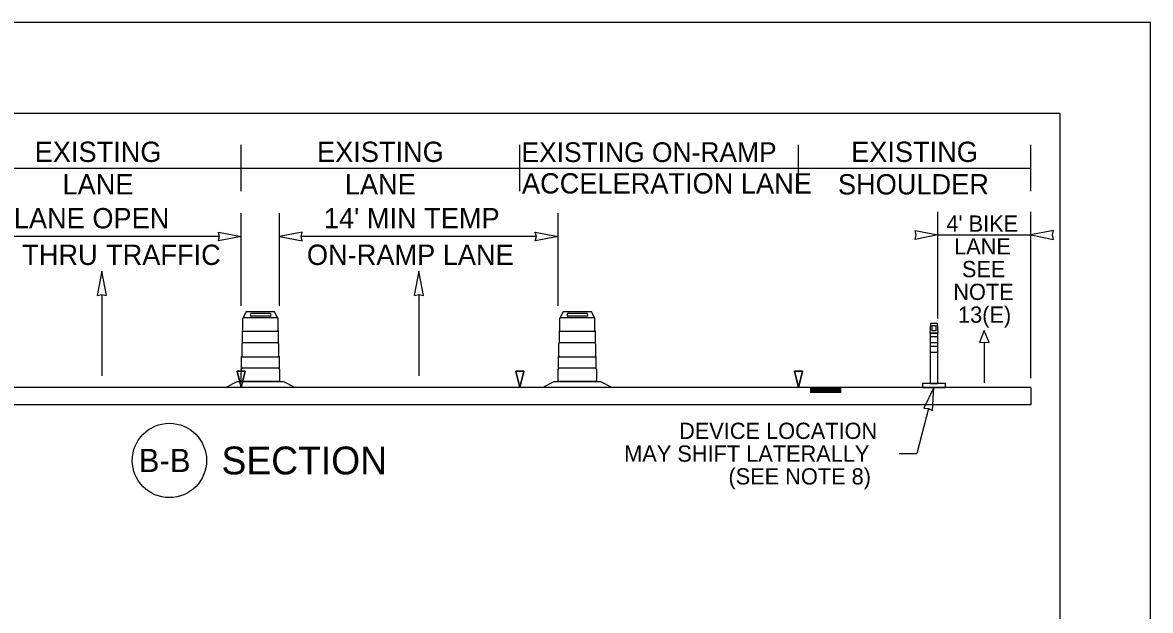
# Model space of a CAD drawing. Extents: x 99958 to 100136, y 99935 to 100013.
# Drawn here: x 100112.177 to 100116.062, y 99978.663 to 99980.687 of the extents above; entities that cross this region are included whole.
import ezdxf

# ---------------------------------------------------------------- set-up
doc = ezdxf.new("R2010")
doc.units = 0
for name, color, linetype in [('SH_GI_PlotLimits', 7, 'Continuous'), ('SH_GI_SheetBorder', 7, 'Continuous'), ('SH_TI_WZSectionCut', 7, 'Continuous'), ('TR_WZ_ArrowLeftStrRightTurn', 7, 'Continuous'), ('TR_WZ_TrafficSafetyDrumElev', 7, 'Continuous'), ('TR_WZ_TubularMarkerElev', 7, 'Continuous'), ('TR_WZ_WorkZoneDetails', 7, 'Continuous'), ('TR_WZ_WorkZoneTextCurrent', 7, 'Continuous')]:
    doc.layers.add(name, color=color, linetype=linetype)

msp = doc.modelspace()

# ---------------------------------------------------------------- linework, layer by layer
at = {"layer": 'SH_GI_PlotLimits'}
msp.add_lwpolyline([(100099.0625, 99969.6875), (100116.0625, 99969.6875), (100116.0625, 99980.6875), (100099.0625, 99980.6875)], close=True, dxfattribs=at)
at = {"layer": 'SH_GI_SheetBorder'}
for p, q in [((100100, 99980.375), (100115.75, 99980.375)), ((100115.75, 99980.375), (100115.75, 99970))]:
    msp.add_line(p, q, dxfattribs=at)
at = {"layer": 'SH_TI_WZSectionCut'}
for p, q in [((100115.33, 99979.6677), (100115.33, 99980.0359)), ((100115.65, 99979.463), (100115.65, 99980.0359)), ((100115.33, 99979.9559), (100115.65, 99979.9559))]:
    msp.add_line(p, q, dxfattribs=at)
msp.add_lwpolyline([(100115.65, 99979.9559), (100115.7286, 99979.9405), (100115.725, 99979.9559), (100115.7286, 99979.9713)], close=True, dxfattribs=at)
at = {"layer": 'TR_WZ_ArrowLeftStrRightTurn'}
for p, q in [((100112.45, 99979.7509), (100112.45, 99979.471)), ((100113.5418, 99979.7509), (100113.5418, 99979.471)), ((100115.49, 99979.587), (100115.49, 99979.447))]:
    msp.add_line(p, q, dxfattribs=at)
for points in [[(100112.45, 99979.831), (100112.4335, 99979.747), (100112.45, 99979.7509), (100112.4664, 99979.747)], [(100113.5418, 99979.831), (100113.5253, 99979.747), (100113.5418, 99979.7509), (100113.5583, 99979.747)], [(100115.49, 99979.627), (100115.4735, 99979.585), (100115.49, 99979.587), (100115.5065, 99979.585)]]:
    msp.add_lwpolyline(points, close=True, dxfattribs=at)
at = {"layer": 'TR_WZ_TrafficSafetyDrumElev'}
for p, q in [((100112.9643, 99979.6862), (100113.0297, 99979.6862)), ((100113.0297, 99979.6758), (100112.9643, 99979.6758)), ((100114.0561, 99979.6862), (100114.1215, 99979.6862)), ((100114.1215, 99979.6758), (100114.0561, 99979.6758)), ((100112.9367, 99979.671), (100113.0551, 99979.671)), ((100112.9367, 99979.671), (100113.0551, 99979.671)), ((100114.0285, 99979.671), (100114.1469, 99979.671)), ((100114.0285, 99979.671), (100114.1469, 99979.671)), ((100112.9344, 99979.6247), (100113.0574, 99979.6247)), ((100112.9344, 99979.5848), (100112.9344, 99979.6247)), ((100113.0574, 99979.6247), (100113.0574, 99979.5848)), ((100114.0262, 99979.6247), (100114.1492, 99979.6247)), ((100114.0262, 99979.5848), (100114.0262, 99979.6247)), ((100114.1492, 99979.6247), (100114.1492, 99979.5848)), ((100113.0574, 99979.5848), (100112.9344, 99979.5848)), ((100114.1492, 99979.5848), (100114.0262, 99979.5848)), ((100112.9315, 99979.5366), (100113.0603, 99979.5366)), ((100112.9315, 99979.4967), (100112.9315, 99979.5366)), ((100113.0603, 99979.5366), (100113.0603, 99979.4967)), ((100114.0233, 99979.5366), (100114.1521, 99979.5366)), ((100114.0233, 99979.4967), (100114.0233, 99979.5366)), ((100114.1521, 99979.5366), (100114.1521, 99979.4967)), ((100113.0603, 99979.4967), (100112.9315, 99979.4967)), ((100114.1521, 99979.4967), (100114.0233, 99979.4967))]:
    msp.add_line(p, q, dxfattribs=at)
for points in [[(100113.0551, 99979.671), (100113.0446, 99979.691), (100112.9472, 99979.691), (100112.9367, 99979.671)], [(100114.1469, 99979.671), (100114.1364, 99979.691), (100114.039, 99979.691), (100114.0285, 99979.671)], [(100112.8759, 99979.431), (100112.9161, 99979.451), (100113.0757, 99979.451), (100113.1159, 99979.431)], [(100113.9677, 99979.431), (100114.0079, 99979.451), (100114.1675, 99979.451), (100114.2077, 99979.431)]]:
    msp.add_lwpolyline(points, close=True, dxfattribs=at)
for points in [[(100112.9359, 99979.6283), (100112.9359, 99979.6694)], [(100112.9359, 99979.6283), (100112.9359, 99979.6694)], [(100113.0559, 99979.6694), (100113.0559, 99979.6283)], [(100113.0559, 99979.6694), (100113.0559, 99979.6283)], [(100114.0277, 99979.6283), (100114.0277, 99979.6694)], [(100114.0277, 99979.6283), (100114.0277, 99979.6694)], [(100114.1477, 99979.6694), (100114.1477, 99979.6283)], [(100114.1477, 99979.6694), (100114.1477, 99979.6283)], [(100112.9344, 99979.5842), (100112.9344, 99979.6253)], [(100112.9344, 99979.5842), (100112.9344, 99979.6253)], [(100113.0574, 99979.6253), (100113.0574, 99979.5842)], [(100113.0574, 99979.6253), (100113.0574, 99979.5842)], [(100114.0262, 99979.5842), (100114.0262, 99979.6253)], [(100114.0262, 99979.5842), (100114.0262, 99979.6253)], [(100114.1492, 99979.6253), (100114.1492, 99979.5842)], [(100114.1492, 99979.6253), (100114.1492, 99979.5842)], [(100112.9329, 99979.5402), (100112.9329, 99979.5812)], [(100112.9329, 99979.5402), (100112.9329, 99979.5812)], [(100113.0588, 99979.5812), (100113.0588, 99979.5402)], [(100113.0588, 99979.5812), (100113.0588, 99979.5402)], [(100114.0248, 99979.5402), (100114.0248, 99979.5812)], [(100114.0248, 99979.5402), (100114.0248, 99979.5812)], [(100114.1507, 99979.5812), (100114.1507, 99979.5402)], [(100114.1507, 99979.5812), (100114.1507, 99979.5402)], [(100112.9315, 99979.4961), (100112.9315, 99979.5372)], [(100112.9315, 99979.4961), (100112.9315, 99979.5372)], [(100113.0603, 99979.5372), (100113.0603, 99979.4961)], [(100113.0603, 99979.5372), (100113.0603, 99979.4961)], [(100114.0233, 99979.4961), (100114.0233, 99979.5372)], [(100114.0233, 99979.4961), (100114.0233, 99979.5372)], [(100114.1521, 99979.5372), (100114.1521, 99979.4961)], [(100114.1521, 99979.5372), (100114.1521, 99979.4961)], [(100113.0618, 99979.4931), (100113.0618, 99979.451), (100112.93, 99979.451), (100112.93, 99979.4931)], [(100113.0618, 99979.4931), (100113.0618, 99979.451), (100112.93, 99979.451), (100112.93, 99979.4931)], [(100114.1536, 99979.4931), (100114.1536, 99979.451), (100114.0218, 99979.451), (100114.0218, 99979.4931)], [(100114.1536, 99979.4931), (100114.1536, 99979.451), (100114.0218, 99979.451), (100114.0218, 99979.4931)]]:
    msp.add_lwpolyline(points, dxfattribs=at)
for centre, major_axis, ratio, start_param, end_param in [((100112.9643, 99979.681), (0, 0.0052), 0.570305, 0, 3.141593), ((100113.0297, 99979.681), (0, 0.0052), 0.570305, 3.141593, 6.283185), ((100114.0561, 99979.681), (0, 0.0052), 0.570305, 0, 3.141593), ((100114.1215, 99979.681), (0, 0.0052), 0.570305, 3.141593, 6.283185), ((100112.9369, 99979.6691), (0, 0.00199), 0.493438, 0.177149, 1.393647), ((100112.9369, 99979.6691), (0, 0.00199), 0.493438, 0.177149, 1.393647), ((100113.0549, 99979.6691), (0, 0.00199), 0.493438, 4.889538, 6.106036), ((100113.0549, 99979.6691), (0, 0.00199), 0.493438, 4.889538, 6.106036), ((100114.0287, 99979.6691), (0, 0.00199), 0.493438, 0.177149, 1.393647), ((100114.0287, 99979.6691), (0, 0.00199), 0.493438, 0.177149, 1.393647), ((100114.1467, 99979.6691), (0, 0.00199), 0.493438, 4.889538, 6.106036), ((100114.1467, 99979.6691), (0, 0.00199), 0.493438, 4.889538, 6.106036), ((100112.9371, 99979.6227), (0, 0.00606), 0.493438, 0.4288, 1.141997), ((100112.9371, 99979.6227), (0, 0.00606), 0.493438, 0.4288, 1.141997), ((100113.0546, 99979.6227), (0, 0.00606), 0.493438, 5.141189, 5.854386), ((100113.0546, 99979.6227), (0, 0.00606), 0.493438, 5.141189, 5.854386), ((100114.029, 99979.6227), (0, 0.00606), 0.493438, 0.4288, 1.141997), ((100114.029, 99979.6227), (0, 0.00606), 0.493438, 0.4288, 1.141997), ((100114.1465, 99979.6227), (0, 0.00606), 0.493438, 5.141189, 5.854386), ((100114.1465, 99979.6227), (0, 0.00606), 0.493438, 5.141189, 5.854386), ((100112.9357, 99979.5787), (0, 0.00606), 0.493438, 0.4288, 1.141997), ((100112.9357, 99979.5787), (0, 0.00606), 0.493438, 0.4288, 1.141997), ((100113.0561, 99979.5787), (0, 0.00606), 0.493438, 5.141189, 5.854386), ((100113.0561, 99979.5787), (0, 0.00606), 0.493438, 5.141189, 5.854386), ((100114.0275, 99979.5787), (0, 0.00606), 0.493438, 0.4288, 1.141997), ((100114.0275, 99979.5787), (0, 0.00606), 0.493438, 0.4288, 1.141997), ((100114.1479, 99979.5787), (0, 0.00606), 0.493438, 5.141189, 5.854386), ((100114.1479, 99979.5787), (0, 0.00606), 0.493438, 5.141189, 5.854386), ((100112.9342, 99979.5346), (0, 0.00606), 0.493438, 0.4288, 1.141997), ((100112.9342, 99979.5346), (0, 0.00606), 0.493438, 0.4288, 1.141997), ((100113.0576, 99979.5346), (0, 0.00606), 0.493438, 5.141189, 5.854386), ((100113.0576, 99979.5346), (0, 0.00606), 0.493438, 5.141189, 5.854386), ((100114.026, 99979.5346), (0, 0.00606), 0.493438, 0.4288, 1.141997), ((100114.026, 99979.5346), (0, 0.00606), 0.493438, 0.4288, 1.141997), ((100114.1494, 99979.5346), (0, 0.00606), 0.493438, 5.141189, 5.854386), ((100114.1494, 99979.5346), (0, 0.00606), 0.493438, 5.141189, 5.854386), ((100112.9327, 99979.4906), (0, 0.00606), 0.493438, 0.4288, 1.141997), ((100112.9327, 99979.4906), (0, 0.00606), 0.493438, 0.4288, 1.141997), ((100113.0591, 99979.4906), (0, 0.00606), 0.493438, 5.141189, 5.854386), ((100113.0591, 99979.4906), (0, 0.00606), 0.493438, 5.141189, 5.854386), ((100114.0245, 99979.4906), (0, 0.00606), 0.493438, 0.4288, 1.141997), ((100114.0245, 99979.4906), (0, 0.00606), 0.493438, 0.4288, 1.141997), ((100114.1509, 99979.4906), (0, 0.00606), 0.493438, 5.141189, 5.854386), ((100114.1509, 99979.4906), (0, 0.00606), 0.493438, 5.141189, 5.854386)]:
    msp.add_ellipse(centre, major_axis=major_axis, ratio=ratio, start_param=start_param, end_param=end_param, dxfattribs=at)
at = {"layer": 'TR_WZ_TubularMarkerElev'}
for p, q in [((100115.31, 99979.6436), (100115.3239, 99979.6436)), ((100115.33, 99979.6046), (100115.3034, 99979.6046)), ((100115.3034, 99979.6046), (100115.3034, 99979.585)), ((100115.3035, 99979.6177), (100115.3298, 99979.6177)), ((100115.3239, 99979.6258), (100115.31, 99979.6258)), ((100115.33, 99979.585), (100115.33, 99979.6046)), ((100115.3034, 99979.585), (100115.33, 99979.585)), ((100115.3034, 99979.5719), (100115.3034, 99979.5522)), ((100115.33, 99979.5719), (100115.3034, 99979.5719)), ((100115.33, 99979.5522), (100115.33, 99979.5719)), ((100115.3034, 99979.5522), (100115.33, 99979.5522)), ((100115.2767, 99979.4441), (100115.2767, 99979.431)), ((100115.3567, 99979.431), (100115.3567, 99979.4441)), ((100115.2767, 99979.431), (100115.3567, 99979.431))]:
    msp.add_line(p, q, dxfattribs=at)
msp.add_lwpolyline([(100115.3035, 99979.6177), (100115.306, 99979.6517), (100115.3276, 99979.6517), (100115.3298, 99979.6177)], close=True, dxfattribs=at)
for points in [[(100115.3034, 99979.4441), (100115.33, 99979.4441), (100115.33, 99979.6144)], [(100115.3034, 99979.6144), (100115.3034, 99979.4441)], [(100115.3034, 99979.4441), (100115.33, 99979.4441), (100115.33, 99979.6144)], [(100115.3034, 99979.6144), (100115.3034, 99979.4441)], [(100115.3298, 99979.6177), (100115.3035, 99979.6177), (100115.3298, 99979.6177), (100115.3035, 99979.6177)], [(100115.3298, 99979.6177), (100115.3035, 99979.6177), (100115.3298, 99979.6177), (100115.3035, 99979.6177)], [(100115.3567, 99979.4441), (100115.33, 99979.4441), (100115.3034, 99979.4441), (100115.2767, 99979.4441)]]:
    msp.add_lwpolyline(points, dxfattribs=at)
for centre, major_axis, ratio, start_param, end_param in [((100115.31, 99979.6347), (0, 0.00886), 0.071484, 0, 3.141593), ((100115.3239, 99979.6347), (0, 0.00886), 0.071484, 3.141593, 6.283185), ((100115.3036, 99979.6137), (0, 0.00409), 0.053405, 0.177149, 1.393647), ((100115.3036, 99979.6137), (0, 0.00409), 0.053405, 0.177149, 1.393647), ((100115.3298, 99979.6137), (0, 0.00409), 0.053405, 4.889538, 6.106036), ((100115.3298, 99979.6137), (0, 0.00409), 0.053405, 4.889538, 6.106036)]:
    msp.add_ellipse(centre, major_axis=major_axis, ratio=ratio, start_param=start_param, end_param=end_param, dxfattribs=at)
at = {"layer": 'TR_WZ_WorkZoneDetails'}
for p, q in [((100112.93, 99980.1063), (100112.93, 99980.2663)), ((100113.89, 99980.1063), (100113.89, 99980.2663)), ((100114.85, 99980.1063), (100114.85, 99980.2663)), ((100115.65, 99980.1063), (100115.65, 99980.2663)), ((100111.97, 99980.1863), (100112.93, 99980.1863)), ((100112.93, 99980.1863), (100113.89, 99980.1863)), ((100113.89, 99980.1863), (100114.85, 99980.1863)), ((100114.85, 99980.1863), (100115.65, 99980.1863)), ((100112.93, 99979.7117), (100112.93, 99980.0306)), ((100113.0618, 99979.7117), (100113.0618, 99980.0306)), ((100114.0218, 99979.7117), (100114.0218, 99980.0306)), ((100112.855, 99979.9506), (100112.045, 99979.9506)), ((100113.9468, 99979.9506), (100113.1368, 99979.9506)), ((100115.65, 99979.431), (100111.65, 99979.431)), ((100114.9964, 99979.4265), (100114.89, 99979.4265)), ((100114.9964, 99979.422), (100114.89, 99979.422)), ((100114.9964, 99979.4175), (100114.89, 99979.4175)), ((100114.9964, 99979.4133), (100114.89, 99979.4133)), ((100115.65, 99979.431), (100115.65, 99979.371)), ((100115.65, 99979.371), (100111.65, 99979.371)), ((100115.2978, 99979.3585), (100115.2574, 99979.2028)), ((100115.1964, 99979.2028), (100115.2574, 99979.2028))]:
    msp.add_line(p, q, dxfattribs=at)
for points in [[(100112.93, 99979.9506), (100112.8514, 99979.9352), (100112.855, 99979.9506), (100112.8514, 99979.966)], [(100113.0618, 99979.9506), (100113.1404, 99979.9352), (100113.1368, 99979.9506), (100113.1404, 99979.966)], [(100114.0218, 99979.9506), (100113.9432, 99979.9352), (100113.9468, 99979.9506), (100113.9432, 99979.966)], [(100115.33, 99979.9559), (100115.2514, 99979.9405), (100115.255, 99979.9559), (100115.2514, 99979.9713)], [(100112.93, 99979.431), (100112.9166, 99979.4869), (100112.9433, 99979.4869)], [(100113.89, 99979.431), (100113.8766, 99979.4869), (100113.9033, 99979.4869)], [(100114.85, 99979.431), (100114.8366, 99979.4869), (100114.8633, 99979.4869)], [(100115.3167, 99979.431), (100115.282, 99979.3588), (100115.2979, 99979.3584), (100115.3119, 99979.3511)]]:
    msp.add_lwpolyline(points, close=True, dxfattribs=at)
for points in [[(100112.9433, 99979.4869), (100112.9166, 99979.4869), (100112.93, 99979.431), (100112.9433, 99979.4869)], [(100113.9033, 99979.4869), (100113.8766, 99979.4869), (100113.89, 99979.431), (100113.9033, 99979.4869)], [(100114.8633, 99979.4869), (100114.8366, 99979.4869), (100114.85, 99979.431), (100114.8633, 99979.4869)]]:
    msp.add_lwpolyline(points, dxfattribs=at)
msp.add_circle((100112.6826, 99979.1791), 0.128, dxfattribs=at)

# ---------------------------------------------------------------- texts
at = {"layer": 'SH_TI_WZSectionCut'}
for s, p in [("4' BIKE", (100115.3594, 99979.9671)), ('LANE', (100115.386, 99979.8887)), ('SEE', (100115.4129, 99979.8103)), ('NOTE', (100115.3833, 99979.7319)), ('13(E)', (100115.3996, 99979.6535))]:
    msp.add_text(s, height=0.056, dxfattribs=at).set_placement(p)
at = {"layer": 'TR_WZ_WorkZoneDetails'}
for s, height, p in [('EXISTING', 0.07, (100112.2185, 99980.2073)), ('EXISTING', 0.07, (100113.1912, 99980.2073)), ('EXISTING ON-RAMP', 0.068, (100113.8955, 99980.207)), ('EXISTING', 0.07, (100115.0312, 99980.2073)), ('LANE', 0.07, (100112.3142, 99980.0953)), ('LANE', 0.07, (100113.2869, 99980.0953)), ('ACCELERATION LANE', 0.07, (100113.8973, 99980.0986)), ('SHOULDER', 0.07, (100114.9858, 99980.0953)), ('LANE OPEN', 0.07, (100112.1466, 99979.9786)), ("14' MIN TEMP", 0.07, (100113.2148, 99979.9786)), ('THRU', 0.07, (100112.1754, 99979.8526)), ('TRAFFIC', 0.07, (100112.4643, 99979.8526)), ('ON-RAMP LANE', 0.07, (100113.1563, 99979.8526)), ('B-B', 0.08, (100112.577, 99979.1391)), ('SECTION', 0.096, (100112.862, 99979.1311))]:
    msp.add_text(s, height=height, dxfattribs=at).set_placement(p)
at = {"layer": 'TR_WZ_WorkZoneTextCurrent'}
for s, p in [('DEVICE LOCATION', (100114.4386, 99979.2532)), ('MAY SHIFT LATERALLY ', (100114.2495, 99979.1748)), ('(SEE NOTE 8)', (100114.6087, 99979.0964))]:
    msp.add_text(s, height=0.056, dxfattribs=at).set_placement(p)

doc.saveas('drawing.dxf')
